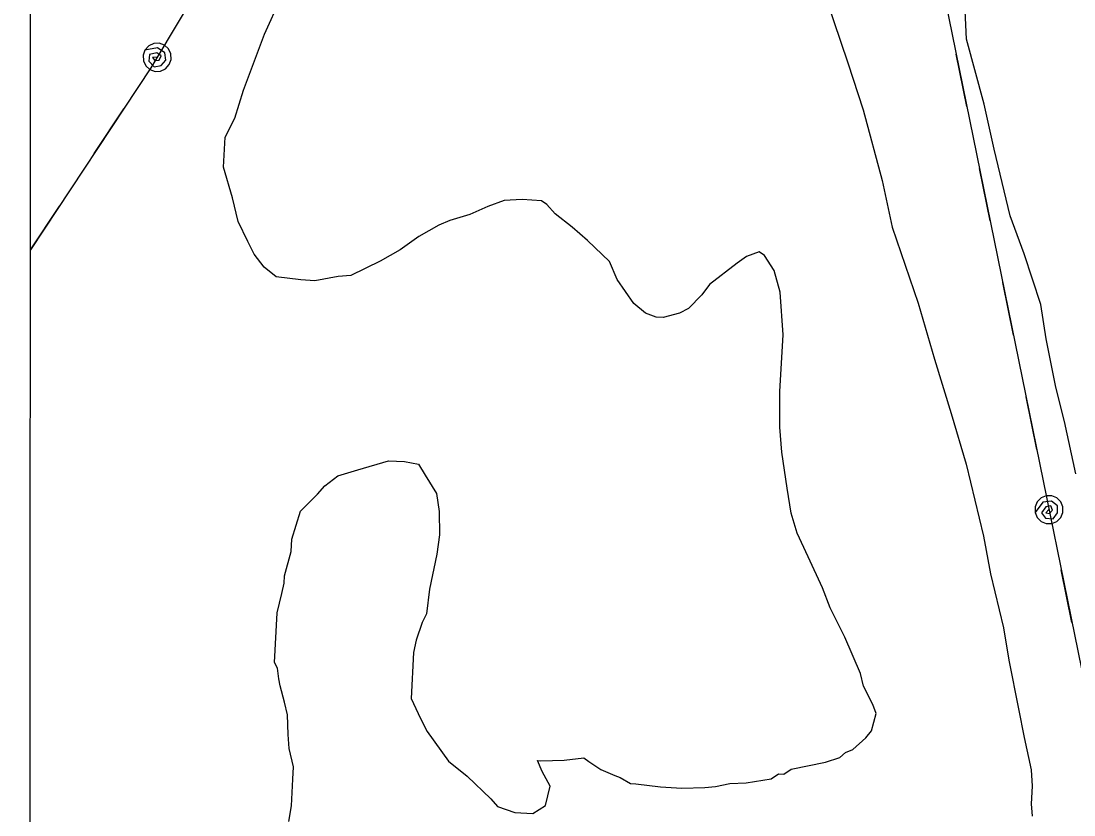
# Model space of a CAD drawing. Extents: x 3263578 to 3301413, y 764927 to 798602.
# Drawn here: x 3267728 to 3268396, y 791683 to 792187 of the extents above; entities that cross this region are included whole.
import ezdxf

# ---------------------------------------------------------------- set-up
doc = ezdxf.new("R2010")
doc.units = 0
for name, color, linetype in [('V-GRID-FRAM', 7, 'Continuous'), ('V-SITE-VEGE', 7, 'Continuous'), ('V-UTIL-LINE', 7, 'Continuous')]:
    doc.layers.add(name, color=color, linetype=linetype)

msp = doc.modelspace()

# ---------------------------------------------------------------- linework, layer by layer
at = {"layer": 'V-GRID-FRAM'}
msp.add_lwpolyline([(3267734.87, 794015.53), (3299171.18, 794017.82), (3299180.44, 775831.73), (3267728.26, 775829.44), (3267734.87, 794015.53)], dxfattribs=at)
at = {"layer": 'V-SITE-VEGE'}
for p, q in [((3267882.73, 792178.25), (3267893.03, 792201.38)), ((3268239.32, 792200.37), (3268252.9, 792160.13)), ((3268328.19, 792175.17), (3268327.18, 792197.79)), ((3267869.5, 792142.88), (3267882.73, 792178.25)), ((3268339.46, 792133.93), (3268328.19, 792175.17)), ((3268252.9, 792160.13), (3268262.54, 792130.27)), ((3267864.01, 792125.13), (3267869.5, 792142.88)), ((3268345.79, 792105.38), (3268339.46, 792133.93)), ((3268262.54, 792130.27), (3268274.75, 792085.6)), ((3267857.7, 792113.07), (3267864.01, 792125.13)), ((3267856.65, 792093.95), (3267857.7, 792113.07)), ((3268355.87, 792063.08), (3268345.79, 792105.38)), ((3267862.35, 792074.45), (3267856.65, 792093.95)), ((3268274.75, 792085.6), (3268281.01, 792055.92)), ((3267866.04, 792059.58), (3267862.35, 792074.45)), ((3268024.5, 792068.91), (3268012.94, 792063.91)), ((3268034.87, 792072.85), (3268024.5, 792068.91)), ((3268046.18, 792073.36), (3268034.87, 792072.85)), ((3268058.55, 792072.68), (3268046.18, 792073.36)), ((3268061.81, 792070.24), (3268058.55, 792072.68)), ((3268067.12, 792064.31), (3268061.81, 792070.24)), ((3268012.94, 792063.91), (3268000.33, 792060.09)), ((3268077.93, 792055.82), (3268067.12, 792064.31)), ((3268364.69, 792038.9), (3268355.87, 792063.08)), ((3267872.11, 792046.84), (3267866.04, 792059.58)), ((3267993.39, 792057.08), (3267980.58, 792049.89)), ((3268000.33, 792060.09), (3267993.39, 792057.08)), ((3268087.62, 792047.39), (3268077.93, 792055.82)), ((3268281.01, 792055.92), (3268297.53, 792007.63)), ((3267876.18, 792038.72), (3267872.11, 792046.84)), ((3267980.58, 792049.89), (3267968.84, 792041.51)), ((3268101.56, 792034.21), (3268087.62, 792047.39)), ((3267968.84, 792041.51), (3267956.04, 792034.32)), ((3268196.66, 792040.26), (3268188.6, 792037.31)), ((3268199.92, 792037.82), (3268196.66, 792040.26)), ((3267882.49, 792030.47), (3267876.18, 792038.72)), ((3267956.04, 792034.32), (3267937.48, 792025.19)), ((3268106.57, 792022.65), (3268101.56, 792034.21)), ((3268188.6, 792037.31), (3268182.73, 792033.13)), ((3268206.17, 792028.45), (3268199.92, 792037.82)), ((3268375.33, 792006.73), (3268364.69, 792038.9)), ((3267890.05, 792024.42), (3267882.49, 792030.47)), ((3268182.73, 792033.13), (3268165.06, 792019.43)), ((3268209.93, 792014.71), (3268206.17, 792028.45)), ((3267905.74, 792022.43), (3267890.05, 792024.42)), ((3267914.74, 792021.93), (3267905.74, 792022.43)), ((3267929.55, 792024.5), (3267914.74, 792021.93)), ((3267937.48, 792025.19), (3267929.55, 792024.5)), ((3268117.01, 792007.41), (3268106.57, 792022.65)), ((3268165.06, 792019.43), (3268160.19, 792012.93)), ((3268211.81, 791987.53), (3268209.93, 792014.71)), ((3268124.58, 792001.35), (3268117.01, 792007.41)), ((3268160.19, 792012.93), (3268151.82, 792004.37)), ((3268297.53, 792007.63), (3268307.99, 791972.08)), ((3268378.66, 791985.11), (3268375.33, 792006.73)), ((3268131.2, 791998.73), (3268124.58, 792001.35)), ((3268146.01, 792001.3), (3268135.7, 791998.49)), ((3268151.82, 792004.37), (3268146.01, 792001.3)), ((3268135.7, 791998.49), (3268131.2, 791998.73)), ((3268209.83, 791951.53), (3268211.81, 791987.53)), ((3268384.85, 791954.31), (3268378.66, 791985.11)), ((3268307.99, 791972.08), (3268318.5, 791937.65)), ((3268390.43, 791932.57), (3268384.85, 791954.31)), ((3268209.72, 791928.97), (3268209.83, 791951.53)), ((3268318.5, 791937.65), (3268328.02, 791905.54)), ((3268211.1, 791913.1), (3268209.72, 791928.97)), ((3268397.63, 791899.45), (3268390.43, 791932.57)), ((3267941.98, 791901.97), (3267961.47, 791907.67)), ((3267961.47, 791907.67), (3267971.6, 791907.11)), ((3267971.6, 791907.11), (3267980.53, 791905.49)), ((3268214.36, 791890.36), (3268211.1, 791913.1)), ((3267929.36, 791898.15), (3267941.98, 791901.97)), ((3267980.53, 791905.49), (3267984.66, 791898.49)), ((3268328.02, 791905.54), (3268339.04, 791859.81)), ((3267921.11, 791891.83), (3267929.36, 791898.15)), ((3267984.66, 791898.49), (3267991.91, 791886.81)), ((3267905.56, 791875.77), (3267916.31, 791886.46)), ((3267916.31, 791886.46), (3267921.11, 791891.83)), ((3267991.91, 791886.81), (3267993.54, 791875.44)), ((3268216.87, 791874.43), (3268214.36, 791890.36)), ((3267900.07, 791858.02), (3267905.56, 791875.77)), ((3267993.54, 791875.44), (3267993.86, 791860.75)), ((3268220.69, 791861.81), (3268216.87, 791874.43)), ((3267993.86, 791860.75), (3267992.06, 791848.44)), ((3268227.76, 791846.75), (3268220.69, 791861.81)), ((3268339.04, 791859.81), (3268343.36, 791835.88)), ((3267899.64, 791850.15), (3267900.07, 791858.02)), ((3267895.4, 791834.58), (3267899.64, 791850.15)), ((3267992.06, 791848.44), (3267987.45, 791826.13)), ((3268236.83, 791827.07), (3268227.76, 791846.75)), ((3267895.15, 791830.09), (3267895.4, 791834.58)), ((3268343.36, 791835.88), (3268351.63, 791801.58)), ((3267893.66, 791823.4), (3267895.15, 791830.09)), ((3268241.77, 791814.39), (3268236.83, 791827.07)), ((3267890.73, 791811.15), (3267893.66, 791823.4)), ((3267987.45, 791826.13), (3267985.45, 791810.45)), ((3268250.9, 791795.84), (3268241.77, 791814.39)), ((3267888.99, 791779.66), (3267890.73, 791811.15)), ((3267985.45, 791810.45), (3267982.89, 791804.95)), ((3267982.89, 791804.95), (3267978.9, 791793.88)), ((3268351.63, 791801.58), (3268355.01, 791781.08)), ((3267978.9, 791793.88), (3267977.34, 791786.08)), ((3268260.91, 791772.72), (3268250.9, 791795.84)), ((3267891.06, 791776.16), (3267888.99, 791779.66)), ((3267977.34, 791786.08), (3267975.73, 791756.83)), ((3268355.01, 791781.08), (3268361.21, 791750.28)), ((3267891.81, 791769.35), (3267891.06, 791776.16)), ((3267892.69, 791764.79), (3267891.81, 791769.35)), ((3268262.73, 791764.72), (3268260.91, 791772.72)), ((3267895.5, 791754.48), (3267892.69, 791764.79)), ((3268268.86, 791753.11), (3268262.73, 791764.72)), ((3267897.32, 791746.48), (3267895.5, 791754.48)), ((3267975.73, 791756.83), (3267981.8, 791744.09)), ((3268270.8, 791747.36), (3268268.86, 791753.11)), ((3267897.76, 791734.05), (3267897.32, 791746.48)), ((3268267.93, 791736.23), (3268270.8, 791747.36)), ((3268361.21, 791750.28), (3268364.72, 791732.04)), ((3267981.8, 791744.09), (3267985.87, 791735.96)), ((3267898.39, 791724.99), (3267897.76, 791734.05)), ((3267985.87, 791735.96), (3267999.5, 791717.16)), ((3268264.31, 791731.92), (3268267.93, 791736.23)), ((3268256, 791724.48), (3268264.31, 791731.92)), ((3268364.72, 791732.04), (3268369.23, 791711.48)), ((3267901.15, 791713.55), (3267898.39, 791724.99)), ((3268247.82, 791719.29), (3268251.38, 791722.48)), ((3268251.38, 791722.48), (3268256, 791724.48)), ((3267900.71, 791705.68), (3267901.15, 791713.55)), ((3267999.5, 791717.16), (3268011.38, 791707.48)), ((3268058.93, 791710.51), (3268055.92, 791717.44)), ((3268055.92, 791717.44), (3268058.17, 791717.32)), ((3268058.17, 791717.32), (3268072.86, 791717.64)), ((3268072.86, 791717.64), (3268085.35, 791719.21)), ((3268085.35, 791719.21), (3268088.6, 791716.77)), ((3268088.6, 791716.77), (3268096.23, 791711.84)), ((3268216.95, 791711.96), (3268238.63, 791716.41)), ((3268238.63, 791716.41), (3268247.82, 791719.29)), ((3268011.38, 791707.48), (3268026.38, 791693.12)), ((3268064.05, 791701.2), (3268058.93, 791710.51)), ((3268096.23, 791711.84), (3268105.04, 791707.97)), ((3268105.04, 791707.97), (3268108.35, 791706.66)), ((3268108.35, 791706.66), (3268114.92, 791702.91)), ((3268204.21, 791705.9), (3268208.9, 791709.02)), ((3268208.9, 791709.02), (3268212.27, 791708.84)), ((3268212.27, 791708.84), (3268216.95, 791711.96)), ((3268369.23, 791711.48), (3268369.8, 791701.29)), ((3267899.78, 791688.81), (3267900.71, 791705.68)), ((3268061.12, 791688.95), (3268064.05, 791701.2)), ((3268114.92, 791702.91), (3268118.29, 791702.73)), ((3268118.29, 791702.73), (3268133.98, 791700.73)), ((3268133.98, 791700.73), (3268147.47, 791699.99)), ((3268147.47, 791699.99), (3268162.16, 791700.31)), ((3268162.16, 791700.31), (3268168.97, 791701.07)), ((3268168.97, 791701.07), (3268178.09, 791702.82)), ((3268178.09, 791702.82), (3268188.28, 791703.39)), ((3268188.28, 791703.39), (3268204.21, 791705.9)), ((3268369.8, 791701.29), (3268369.18, 791690.05)), ((3268026.38, 791693.12), (3268030.63, 791688.37)), ((3267898.1, 791678.75), (3267899.78, 791688.81)), ((3268030.63, 791688.37), (3268041.69, 791684.38)), ((3268052.94, 791683.76), (3268061.12, 791688.95)), ((3268369.18, 791690.05), (3268369.87, 791682.11)), ((3268041.69, 791684.38), (3268052.94, 791683.76))]:
    msp.add_line(p, q, dxfattribs=at)
at = {"layer": 'V-UTIL-LINE'}
for points in [[(3267924.56, 794015.55), (3267954.7, 793815.46), (3268034.06, 793261.87), (3268115.3, 792665.84), (3267810.56, 792156.91), (3267734.16, 792041.42)], [(3267981.95, 794015.55), (3267999.26, 793901.03), (3268217.2, 792678.3), (3268418.86, 791688.55), (3268488.5, 791277.41), (3268595.81, 790674.91), (3268703.16, 790435.85)], [(3267814.62, 792163.68), (3267811.75, 792163.49), (3267813.2, 792161.67), (3267815.94, 792161.92), (3267817.15, 792164.58), (3267814.32, 792166.47), (3267809.75, 792165.44), (3267809.28, 792161.2), (3267812.64, 792157.68), (3267817.13, 792158.57), (3267820.21, 792161.81), (3267819.48, 792166.58), (3267814.93, 792169.68), (3267806.89, 792168.3), (3267805.71, 792164.99), (3267805.89, 792161.48), (3267807.39, 792158.31), (3267809.99, 792155.95), (3267813.3, 792154.77), (3267816.81, 792154.95), (3267819.98, 792156.45), (3267822.34, 792159.05), (3267823.52, 792162.36), (3267823.35, 792165.87), (3267821.84, 792169.04), (3267819.24, 792171.4), (3267815.93, 792172.58), (3267812.43, 792172.4), (3267809.25, 792170.9), (3267806.89, 792168.3)], [(3268328.43, 792132.4), (3268321.64, 792165.71)], [(3267774.64, 792102.6), (3267793.4, 792130.96)], [(3268343.2, 792059.89), (3268336.42, 792093.2)], [(3267734.16, 792041.42), (3267752.56, 792069.24)], [(3268357.98, 791987.38), (3268351.19, 792020.69)], [(3268372.75, 791914.86), (3268365.96, 791948.18)], [(3268380.54, 791876.65), (3268378.55, 791874.58), (3268380.85, 791874.22), (3268382.7, 791876.25), (3268381.8, 791879.03), (3268378.44, 791878.52), (3268375.76, 791874.67), (3268378.27, 791871.22), (3268383.13, 791870.89), (3268385.84, 791874.58), (3268385.92, 791879.05), (3268382.17, 791882.08), (3268376.72, 791881.3), (3268371.72, 791874.85), (3268373.08, 791871.62), (3268375.57, 791869.15), (3268378.82, 791867.82), (3268382.33, 791867.83), (3268385.57, 791869.19), (3268388.04, 791871.69), (3268389.37, 791874.94), (3268389.36, 791878.45), (3268388, 791881.69), (3268385.5, 791884.16), (3268382.25, 791885.49), (3268378.74, 791885.47), (3268375.5, 791884.11), (3268373.03, 791881.62), (3268371.7, 791878.37), (3268371.72, 791874.85)], [(3268395.11, 791805.12), (3268388.32, 791838.44)]]:
    msp.add_lwpolyline(points, dxfattribs=at)

doc.saveas('drawing.dxf')
